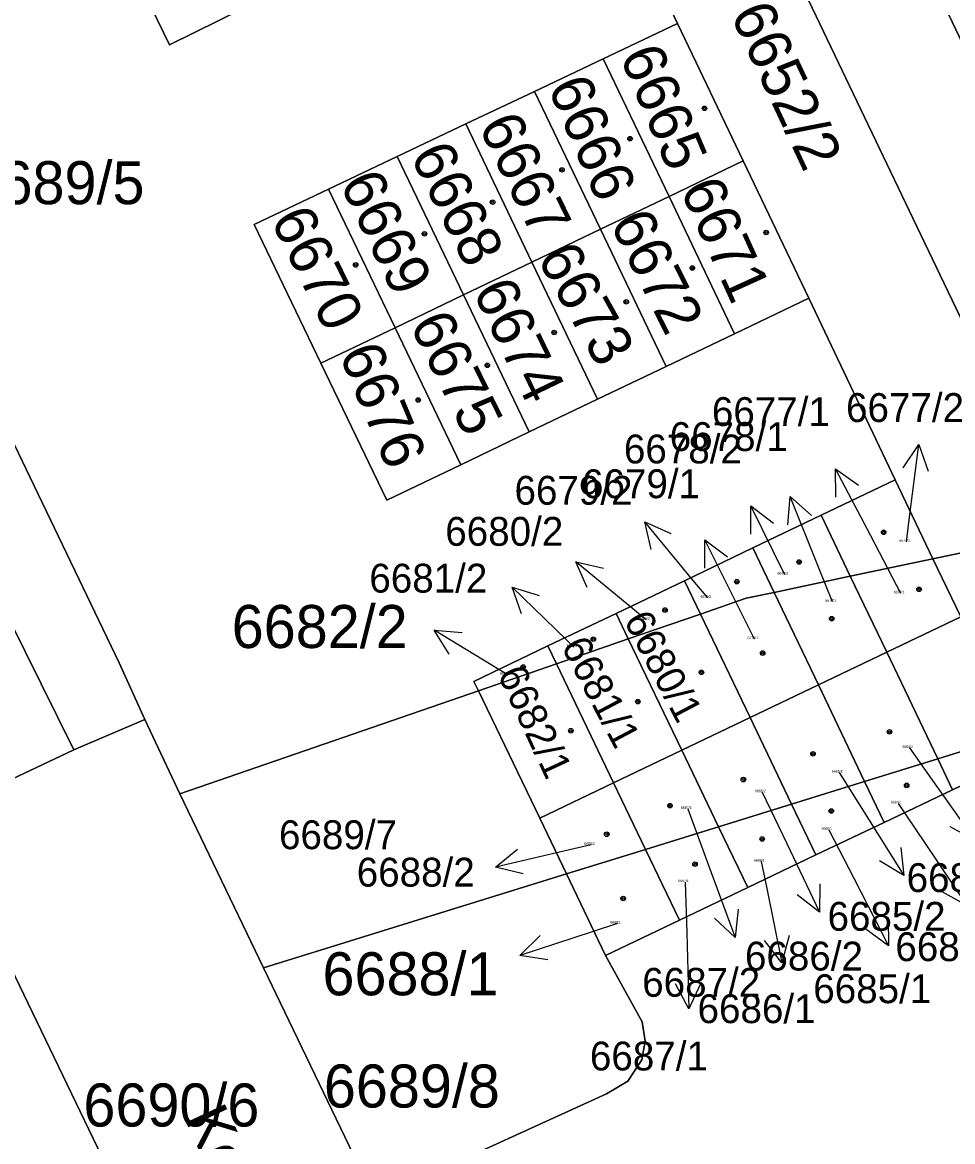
# Model space of a CAD drawing. Extents: x -596233 to -595156, y -1161235 to -1159375.
# Drawn here: x -595411.92 to -595375.17, y -1159851.02 to -1159806.78 of the extents above; entities that cross this region are included whole.
import ezdxf

# ---------------------------------------------------------------- set-up
doc = ezdxf.new("R2010")
doc.units = 0
for name, color, linetype in [('KN_KULTURY', 7, 'Continuous'), ('KN_PARC_CIS_POM', 7, 'Continuous'), ('KN_PARC_CIS_POZ', 7, 'Continuous'), ('KN_PARC_CIS_STAV', 7, 'Continuous'), ('KN_PARC_PLOCHA', 7, 'Continuous'), ('KN_ULICE', 7, 'Continuous'), ('PARC_C_SIPKA', 7, 'Continuous'), ('parcely_l', 7, 'Continuous')]:
    doc.layers.add(name, color=color, linetype=linetype)

msp = doc.modelspace()

# ---------------------------------------------------------------- linework, layer by layer
at = {"layer": 'KN_KULTURY'}
for centre, radius in [((-595384.97, -1159810.18), 0.09), ((-595384.97, -1159810.18), 0.0398), ((-595387.91, -1159811.38), 0.09), ((-595387.91, -1159811.38), 0.0398), ((-595390.6, -1159812.61), 0.09), ((-595390.6, -1159812.61), 0.0398), ((-595393.34, -1159813.89), 0.09), ((-595393.34, -1159813.89), 0.0398), ((-595396.03, -1159815.14), 0.09), ((-595382.53, -1159815.09), 0.09), ((-595382.53, -1159815.09), 0.0398), ((-595396.03, -1159815.14), 0.0398), ((-595398.75, -1159816.37), 0.09), ((-595398.75, -1159816.37), 0.0398), ((-595385.45, -1159816.49), 0.09), ((-595385.45, -1159816.49), 0.0398), ((-595388.06, -1159817.83), 0.09), ((-595388.06, -1159817.83), 0.0398), ((-595390.91, -1159819.04), 0.09), ((-595390.91, -1159819.04), 0.0398), ((-595393.55, -1159820.34), 0.09), ((-595393.55, -1159820.34), 0.0398), ((-595396.28, -1159821.71), 0.09), ((-595396.28, -1159821.71), 0.0398), ((-595377.89, -1159826.94), 0.09), ((-595377.89, -1159826.94), 0.0398), ((-595381.23, -1159828.11), 0.09), ((-595381.23, -1159828.11), 0.0398), ((-595383.69, -1159828.89), 0.09), ((-595383.69, -1159828.89), 0.0398), ((-595376.49, -1159829.19), 0.09), ((-595376.49, -1159829.19), 0.0398), ((-595386.53, -1159830.01), 0.09), ((-595386.53, -1159830.01), 0.0398), ((-595379.94, -1159830.35), 0.09), ((-595379.94, -1159830.35), 0.0398), ((-595389.36, -1159831.16), 0.09), ((-595389.36, -1159831.16), 0.0398), ((-595382.67, -1159831.71), 0.09), ((-595382.67, -1159831.71), 0.0398), ((-595392.13, -1159832.26), 0.09), ((-595392.13, -1159832.26), 0.0398), ((-595385.09, -1159832.47), 0.09), ((-595385.09, -1159832.47), 0.0398), ((-595387.6, -1159833.63), 0.09), ((-595387.6, -1159833.63), 0.0398), ((-595390.25, -1159834.78), 0.09), ((-595390.25, -1159834.78), 0.0398), ((-595377.66, -1159834.82), 0.09), ((-595377.66, -1159834.82), 0.0398), ((-595380.68, -1159835.69), 0.09), ((-595380.68, -1159835.69), 0.0398), ((-595383.43, -1159836.71), 0.09), ((-595383.43, -1159836.71), 0.0398), ((-595376.98, -1159836.94), 0.09), ((-595376.98, -1159836.94), 0.0398), ((-595386.33, -1159837.74), 0.09), ((-595386.33, -1159837.74), 0.0398), ((-595379.96, -1159837.95), 0.09), ((-595379.96, -1159837.95), 0.0398), ((-595388.83, -1159838.87), 0.09), ((-595388.83, -1159838.87), 0.0398), ((-595382.69, -1159839.06), 0.09), ((-595382.69, -1159839.06), 0.0398), ((-595385.34, -1159840.05), 0.09), ((-595385.34, -1159840.05), 0.0398), ((-595388.18, -1159841.41), 0.09), ((-595388.18, -1159841.41), 0.0398)]:
    msp.add_circle(centre, radius, dxfattribs=at)
at = {"layer": 'KN_PARC_PLOCHA'}
for points in [[(-595383.21, -1159789.91), (-595368.39, -1159821.01), (-595363.69, -1159818.68), (-595362.78, -1159820.32), (-595360.27, -1159818.64), (-595361.19, -1159817.52), (-595356.51, -1159815.35), (-595370.55, -1159785.92)], [(-595295.2, -1159797.86), (-595322.51, -1159811.03), (-595356.49, -1159827.26), (-595359.32, -1159829.69), (-595362.41, -1159832.41), (-595362.64, -1159832.65), (-595364.33, -1159833.18), (-595367.33, -1159834.14), (-595367.69, -1159833.39), (-595370.8, -1159826.9), (-595376.43, -1159815.15), (-595386.45, -1159794.19)], [(-595389.5, -1159799.55), (-595386.03, -1159806.83), (-595388.97, -1159808.22), (-595391.68, -1159809.51), (-595394.4, -1159810.8), (-595397.11, -1159812.09), (-595399.82, -1159813.38), (-595402.76, -1159814.77), (-595400.12, -1159820.25), (-595397.52, -1159825.67), (-595394.59, -1159824.27), (-595391.89, -1159822.97), (-595389.19, -1159821.68), (-595386.48, -1159820.39), (-595383.78, -1159819.09), (-595380.85, -1159817.69), (-595377.43, -1159824.86), (-595380.36, -1159826.26), (-595383.06, -1159827.55), (-595385.76, -1159828.85), (-595388.46, -1159830.14), (-595391.16, -1159831.43), (-595394.08, -1159832.83), (-595393.9, -1159833.2), (-595405.7, -1159837.27), (-595407.08, -1159834.34), (-595408.09, -1159832.1), (-595414.18, -1159819.45)], [(-595408.75, -1159802.22), (-595406.11, -1159807.67), (-595403.19, -1159806.24)]]:
    msp.add_lwpolyline(points, dxfattribs=at)
for points in [[(-595383.21, -1159789.91), (-595370.55, -1159785.92), (-595356.51, -1159815.35), (-595361.19, -1159817.52), (-595360.27, -1159818.64), (-595362.78, -1159820.32), (-595363.69, -1159818.68), (-595368.39, -1159821.01)], [(-595370.8, -1159826.9), (-595375.94, -1159827.99), (-595377.43, -1159824.86), (-595380.85, -1159817.69), (-595383.44, -1159812.26), (-595386.03, -1159806.83), (-595389.5, -1159799.55), (-595391.27, -1159795.85), (-595386.45, -1159794.19), (-595376.43, -1159815.15)], [(-595407.08, -1159834.34), (-595409.89, -1159835.53), (-595429.29, -1159796.34), (-595426.28, -1159794.82), (-595425.95, -1159794.82), (-595423.72, -1159799.65), (-595421.19, -1159805.16), (-595416.81, -1159814.04), (-595414.18, -1159819.45), (-595408.09, -1159832.1)], [(-595409.89, -1159835.53), (-595415.3, -1159838.09), (-595416.48, -1159835.64), (-595418.27, -1159831.94), (-595420.07, -1159828.21), (-595421.23, -1159825.81), (-595426.71, -1159814.46), (-595434.25, -1159798.85), (-595429.29, -1159796.34)], [(-595403.19, -1159806.24), (-595406.11, -1159807.67), (-595408.75, -1159802.22), (-595405.82, -1159800.8)], [(-595383.44, -1159812.26), (-595386.37, -1159813.66), (-595388.97, -1159808.22), (-595386.03, -1159806.83)], [(-595386.37, -1159813.66), (-595389.08, -1159814.96), (-595391.68, -1159809.51), (-595388.97, -1159808.22)], [(-595389.08, -1159814.96), (-595391.79, -1159816.26), (-595394.4, -1159810.8), (-595391.68, -1159809.51)], [(-595391.79, -1159816.26), (-595394.49, -1159817.55), (-595397.11, -1159812.09), (-595394.4, -1159810.8)], [(-595394.49, -1159817.55), (-595397.19, -1159818.85), (-595399.82, -1159813.38), (-595397.11, -1159812.09)], [(-595380.85, -1159817.69), (-595383.78, -1159819.09), (-595386.37, -1159813.66), (-595383.44, -1159812.26)], [(-595397.19, -1159818.85), (-595400.12, -1159820.25), (-595402.76, -1159814.77), (-595399.82, -1159813.38)], [(-595383.78, -1159819.09), (-595386.48, -1159820.39), (-595389.08, -1159814.96), (-595386.37, -1159813.66)], [(-595386.48, -1159820.39), (-595389.19, -1159821.68), (-595391.79, -1159816.26), (-595389.08, -1159814.96)], [(-595389.19, -1159821.68), (-595391.89, -1159822.97), (-595394.49, -1159817.55), (-595391.79, -1159816.26)], [(-595391.89, -1159822.97), (-595394.59, -1159824.27), (-595397.19, -1159818.85), (-595394.49, -1159817.55)], [(-595394.59, -1159824.27), (-595397.52, -1159825.67), (-595400.12, -1159820.25), (-595397.19, -1159818.85)], [(-595375.94, -1159827.99), (-595379.21, -1159828.67), (-595380.36, -1159826.26), (-595377.43, -1159824.86)], [(-595379.21, -1159828.67), (-595382.22, -1159829.31), (-595383.06, -1159827.55), (-595380.36, -1159826.26)], [(-595367.69, -1159833.39), (-595372.63, -1159834.92), (-595374.84, -1159830.28), (-595375.94, -1159827.99), (-595370.8, -1159826.9)], [(-595382.22, -1159829.31), (-595383.32, -1159829.54), (-595385.13, -1159830.17), (-595385.76, -1159828.85), (-595383.06, -1159827.55)], [(-595374.84, -1159830.28), (-595377.77, -1159831.68), (-595379.21, -1159828.67), (-595375.94, -1159827.99)], [(-595377.77, -1159831.68), (-595380.47, -1159832.97), (-595382.22, -1159829.31), (-595379.21, -1159828.67)], [(-595385.13, -1159830.17), (-595387.98, -1159831.15), (-595388.46, -1159830.14), (-595385.76, -1159828.85)], [(-595380.47, -1159832.97), (-595383.17, -1159834.26), (-595385.13, -1159830.17), (-595383.32, -1159829.54), (-595382.22, -1159829.31)], [(-595387.98, -1159831.15), (-595390.82, -1159832.13), (-595391.16, -1159831.43), (-595388.46, -1159830.14)], [(-595383.17, -1159834.26), (-595385.86, -1159835.55), (-595387.98, -1159831.15), (-595385.13, -1159830.17)], [(-595372.63, -1159834.92), (-595375.75, -1159835.89), (-595377.77, -1159831.68), (-595374.84, -1159830.28)], [(-595390.82, -1159832.13), (-595393.9, -1159833.2), (-595394.08, -1159832.83), (-595391.16, -1159831.43)], [(-595385.86, -1159835.55), (-595388.56, -1159836.84), (-595390.82, -1159832.13), (-595387.98, -1159831.15)], [(-595375.75, -1159835.89), (-595378.64, -1159836.79), (-595380.47, -1159832.97), (-595377.77, -1159831.68)], [(-595388.56, -1159836.84), (-595391.48, -1159838.24), (-595393.9, -1159833.2), (-595390.82, -1159832.13)], [(-595391.48, -1159838.24), (-595390.42, -1159840.44), (-595402.39, -1159844.15), (-595405.7, -1159837.27), (-595393.9, -1159833.2)], [(-595378.64, -1159836.79), (-595381.53, -1159837.68), (-595383.17, -1159834.26), (-595380.47, -1159832.97)], [(-595405.7, -1159837.27), (-595402.39, -1159844.15), (-595398.51, -1159852.22), (-595394.34, -1159860.99), (-595402.38, -1159864.87), (-595408.78, -1159851.61), (-595415.3, -1159838.09), (-595409.89, -1159835.53), (-595407.08, -1159834.34)], [(-595357.26, -1159855.18), (-595392.48, -1159864.71), (-595394.34, -1159860.99), (-595398.51, -1159852.22), (-595397.7, -1159852.69), (-595396.76, -1159852.74), (-595388.84, -1159849.13), (-595388, -1159848.63), (-595387.45, -1159847.79), (-595387.31, -1159847.05), (-595387.43, -1159846.29), (-595388.88, -1159843.66), (-595385.96, -1159842.26), (-595383.26, -1159840.97), (-595380.57, -1159839.69), (-595377.87, -1159838.4), (-595375.17, -1159837.11), (-595372.25, -1159835.71), (-595367.33, -1159834.14)], [(-595381.53, -1159837.68), (-595384.41, -1159838.58), (-595385.86, -1159835.55), (-595383.17, -1159834.26)], [(-595372.25, -1159835.71), (-595375.17, -1159837.11), (-595375.75, -1159835.89), (-595372.63, -1159834.92)], [(-595384.41, -1159838.58), (-595387.3, -1159839.47), (-595388.56, -1159836.84), (-595385.86, -1159835.55)], [(-595375.17, -1159837.11), (-595377.87, -1159838.4), (-595378.64, -1159836.79), (-595375.75, -1159835.89)], [(-595387.3, -1159839.47), (-595390.42, -1159840.44), (-595391.48, -1159838.24), (-595388.56, -1159836.84)], [(-595377.87, -1159838.4), (-595380.57, -1159839.69), (-595381.53, -1159837.68), (-595378.64, -1159836.79)], [(-595380.57, -1159839.69), (-595383.26, -1159840.97), (-595384.41, -1159838.58), (-595381.53, -1159837.68)], [(-595408.78, -1159851.61), (-595413.09, -1159853.69), (-595421.98, -1159857.99), (-595428.78, -1159844.56), (-595419.67, -1159840.19), (-595415.3, -1159838.09)], [(-595383.26, -1159840.97), (-595385.96, -1159842.26), (-595387.3, -1159839.47), (-595384.41, -1159838.58)], [(-595385.96, -1159842.26), (-595388.88, -1159843.66), (-595390.42, -1159840.44), (-595387.3, -1159839.47)], [(-595388.88, -1159843.66), (-595387.43, -1159846.29), (-595387.31, -1159847.05), (-595387.45, -1159847.79), (-595388, -1159848.63), (-595388.84, -1159849.13), (-595396.76, -1159852.74), (-595397.7, -1159852.69), (-595398.51, -1159852.22), (-595402.39, -1159844.15), (-595390.42, -1159840.44)]]:
    msp.add_lwpolyline(points, close=True, dxfattribs=at)
at = {"layer": 'PARC_C_SIPKA'}
for points in [[(-595377.1235, -1159824.3929), (-595376.5012, -1159823.464), (-595376.1315, -1159824.5191)], [(-595376.99, -1159827.31), (-595376.88, -1159826.44), (-595376.5012, -1159823.464)], [(-595379.7728, -1159825.542), (-595379.7952, -1159824.4242), (-595378.8875, -1159825.0769)], [(-595377.21, -1159829.35), (-595378.4, -1159827.08), (-595379.7952, -1159824.4242)], [(-595381.6705, -1159826.6413), (-595381.5799, -1159825.5269), (-595380.7428, -1159826.2679)], [(-595379.91, -1159829.68), (-595380.46, -1159828.31), (-595381.5799, -1159825.5269)], [(-595383.14, -1159827.0149), (-595383.1317, -1159825.8969), (-595382.2423, -1159826.5743)], [(-595381.8, -1159828.61), (-595381.81, -1159828.59), (-595383.1317, -1159825.8969)], [(-595387.0697, -1159827.6171), (-595387.3214, -1159826.5278), (-595386.2989, -1159826.9799)], [(-595384.84, -1159829.53), (-595385.41, -1159828.84), (-595387.3214, -1159826.5278)], [(-595384.9516, -1159828.3548), (-595384.9516, -1159827.2367), (-595384.0572, -1159827.9075)], [(-595382.99, -1159831.16), (-595383.61, -1159829.92), (-595384.9516, -1159827.2367)], [(-595389.5997, -1159829.1203), (-595390.0515, -1159828.0976), (-595388.9622, -1159828.3498)], [(-595387.27, -1159830.4), (-595387.74, -1159830.01), (-595390.0515, -1159828.0976)], [(-595392.203, -1159830.1552), (-595392.572, -1159829.0998), (-595391.5063, -1159829.4379)], [(-595390.13, -1159831.47), (-595390.42, -1159831.19), (-595392.572, -1159829.0998)], [(-595395.0582, -1159831.7468), (-595395.6523, -1159830.7996), (-595394.5381, -1159830.8927)], [(-595392.76, -1159832.56), (-595393.09, -1159832.36), (-595395.6523, -1159830.7996)], [(-595376.87, -1159835.46), (-595376.02, -1159836.66), (-595374.2807, -1159839.1044)], [(-595379.65, -1159836.43), (-595378.69, -1159837.96), (-595377.0972, -1159840.5022)], [(-595382.69, -1159837.21), (-595381.72, -1159839.24), (-595380.4289, -1159841.9479)], [(-595385.62, -1159837.87), (-595384.79, -1159840.13), (-595383.7585, -1159842.9471)], [(-595377.32, -1159837.65), (-595376.28, -1159839.2), (-595374.6088, -1159841.6914)], [(-595374.4531, -1159837.9997), (-595374.2807, -1159839.1044), (-595375.2679, -1159838.5795)], [(-595380.06, -1159838.69), (-595379.07, -1159840.61), (-595377.6936, -1159843.2756)], [(-595389.44, -1159839.29), (-595390.3, -1159839.49), (-595393.2201, -1159840.1775)], [(-595377.2044, -1159839.3894), (-595377.0972, -1159840.5022), (-595378.0518, -1159839.9203)], [(-595392.1322, -1159840.4351), (-595393.2201, -1159840.1775), (-595392.3614, -1159839.4617)], [(-595382.73, -1159839.95), (-595382.51, -1159841.01), (-595381.9075, -1159843.9489)], [(-595374.7506, -1159840.5824), (-595374.6088, -1159841.6914), (-595375.5811, -1159841.1395)], [(-595385.73, -1159840.76), (-595385.67, -1159842.77), (-595385.5802, -1159845.7687)], [(-595380.4079, -1159840.8301), (-595380.4289, -1159841.9479), (-595381.3106, -1159841.2605)], [(-595383.6328, -1159841.8362), (-595383.7585, -1159842.9471), (-595384.5719, -1159842.18)], [(-595388.41, -1159842.4), (-595389.41, -1159842.73), (-595392.2612, -1159843.6631)], [(-595377.7081, -1159842.1577), (-595377.6936, -1159843.2756), (-595378.5967, -1159842.6165)], [(-595391.1553, -1159843.8273), (-595392.2612, -1159843.6631), (-595391.4663, -1159842.8769)], [(-595381.6185, -1159842.8688), (-595381.9075, -1159843.9489), (-595382.5982, -1159843.0697)], [(-595385.1104, -1159844.7541), (-595385.5802, -1159845.7687), (-595386.1099, -1159844.7841)]]:
    msp.add_lwpolyline(points, dxfattribs=at)
at = {"layer": 'parcely_l'}
for points in [[(-595370.55, -1159785.92), (-595356.51, -1159815.35), (-595361.19, -1159817.52), (-595360.27, -1159818.64), (-595362.78, -1159820.32), (-595363.69, -1159818.68), (-595368.39, -1159821.01), (-595383.21, -1159789.91)], [(-595386.45, -1159794.19), (-595376.43, -1159815.15), (-595370.8, -1159826.9)], [(-595407.08, -1159834.34), (-595408.09, -1159832.1), (-595414.18, -1159819.45), (-595416.81, -1159814.04), (-595421.19, -1159805.16), (-595423.72, -1159799.65), (-595425.95, -1159794.82)], [(-595429.29, -1159796.34), (-595409.89, -1159835.53)], [(-595389.5, -1159799.55), (-595386.03, -1159806.83)], [(-595408.75, -1159802.22), (-595406.11, -1159807.67), (-595403.19, -1159806.24)], [(-595388.97, -1159808.22), (-595386.03, -1159806.83)], [(-595386.03, -1159806.83), (-595383.44, -1159812.26)], [(-595391.68, -1159809.51), (-595388.97, -1159808.22)], [(-595386.37, -1159813.66), (-595388.97, -1159808.22)], [(-595391.68, -1159809.51), (-595394.4, -1159810.8)], [(-595389.08, -1159814.96), (-595391.68, -1159809.51)], [(-595394.4, -1159810.8), (-595397.11, -1159812.09)], [(-595391.79, -1159816.26), (-595394.4, -1159810.8)], [(-595397.11, -1159812.09), (-595399.82, -1159813.38)], [(-595394.49, -1159817.55), (-595397.11, -1159812.09)], [(-595386.37, -1159813.66), (-595383.44, -1159812.26)], [(-595383.44, -1159812.26), (-595380.85, -1159817.69)], [(-595400.12, -1159820.25), (-595402.76, -1159814.77), (-595399.82, -1159813.38)], [(-595399.82, -1159813.38), (-595397.19, -1159818.85)], [(-595389.08, -1159814.96), (-595386.37, -1159813.66)], [(-595383.78, -1159819.09), (-595386.37, -1159813.66)], [(-595391.79, -1159816.26), (-595389.08, -1159814.96)], [(-595386.48, -1159820.39), (-595389.08, -1159814.96)], [(-595391.79, -1159816.26), (-595394.49, -1159817.55)], [(-595389.19, -1159821.68), (-595391.79, -1159816.26)], [(-595397.19, -1159818.85), (-595394.49, -1159817.55)], [(-595394.49, -1159817.55), (-595391.89, -1159822.97)], [(-595380.85, -1159817.69), (-595383.78, -1159819.09)], [(-595380.85, -1159817.69), (-595377.43, -1159824.86)], [(-595397.19, -1159818.85), (-595400.12, -1159820.25)], [(-595397.19, -1159818.85), (-595394.59, -1159824.27)], [(-595383.78, -1159819.09), (-595386.48, -1159820.39)], [(-595400.12, -1159820.25), (-595397.52, -1159825.67), (-595394.59, -1159824.27)], [(-595386.48, -1159820.39), (-595389.19, -1159821.68)], [(-595391.89, -1159822.97), (-595389.19, -1159821.68)], [(-595394.59, -1159824.27), (-595391.89, -1159822.97)], [(-595380.36, -1159826.26), (-595377.43, -1159824.86)], [(-595377.43, -1159824.86), (-595375.94, -1159827.99)], [(-595383.06, -1159827.55), (-595380.36, -1159826.26)], [(-595380.36, -1159826.26), (-595379.21, -1159828.67)], [(-595370.8, -1159826.9), (-595375.94, -1159827.99)], [(-595383.06, -1159827.55), (-595385.76, -1159828.85)], [(-595382.22, -1159829.31), (-595383.06, -1159827.55)], [(-595375.94, -1159827.99), (-595379.21, -1159828.67)], [(-595374.84, -1159830.28), (-595375.94, -1159827.99)], [(-595379.21, -1159828.67), (-595382.22, -1159829.31)], [(-595379.21, -1159828.67), (-595377.77, -1159831.68)], [(-595385.76, -1159828.85), (-595388.46, -1159830.14)], [(-595385.13, -1159830.17), (-595385.76, -1159828.85)], [(-595382.22, -1159829.31), (-595383.32, -1159829.54), (-595385.13, -1159830.17)], [(-595380.47, -1159832.97), (-595382.22, -1159829.31)], [(-595391.16, -1159831.43), (-595388.46, -1159830.14)], [(-595388.46, -1159830.14), (-595387.98, -1159831.15)], [(-595387.98, -1159831.15), (-595385.13, -1159830.17)], [(-595385.13, -1159830.17), (-595383.17, -1159834.26)], [(-595377.77, -1159831.68), (-595374.84, -1159830.28)], [(-595393.9, -1159833.2), (-595394.08, -1159832.83), (-595391.16, -1159831.43)], [(-595390.82, -1159832.13), (-595391.16, -1159831.43)], [(-595387.98, -1159831.15), (-595390.82, -1159832.13)], [(-595387.98, -1159831.15), (-595385.86, -1159835.55)], [(-595377.77, -1159831.68), (-595380.47, -1159832.97)], [(-595377.77, -1159831.68), (-595375.75, -1159835.89)], [(-595390.82, -1159832.13), (-595393.9, -1159833.2)], [(-595388.56, -1159836.84), (-595390.82, -1159832.13)], [(-595405.7, -1159837.27), (-595393.9, -1159833.2)], [(-595393.9, -1159833.2), (-595391.48, -1159838.24)], [(-595383.17, -1159834.26), (-595380.47, -1159832.97)], [(-595380.47, -1159832.97), (-595378.64, -1159836.79)], [(-595407.08, -1159834.34), (-595409.89, -1159835.53)], [(-595405.7, -1159837.27), (-595407.08, -1159834.34)], [(-595385.86, -1159835.55), (-595383.17, -1159834.26)], [(-595381.53, -1159837.68), (-595383.17, -1159834.26)], [(-595375.75, -1159835.89), (-595372.63, -1159834.92)], [(-595409.89, -1159835.53), (-595415.3, -1159838.09)], [(-595388.56, -1159836.84), (-595385.86, -1159835.55)], [(-595385.86, -1159835.55), (-595384.41, -1159838.58)], [(-595372.25, -1159835.71), (-595375.17, -1159837.11)], [(-595375.75, -1159835.89), (-595378.64, -1159836.79)], [(-595375.17, -1159837.11), (-595375.75, -1159835.89)], [(-595391.48, -1159838.24), (-595388.56, -1159836.84)], [(-595387.3, -1159839.47), (-595388.56, -1159836.84)], [(-595381.53, -1159837.68), (-595378.64, -1159836.79)], [(-595378.64, -1159836.79), (-595377.87, -1159838.4)], [(-595375.17, -1159837.11), (-595377.87, -1159838.4)], [(-595402.39, -1159844.15), (-595405.7, -1159837.27)], [(-595384.41, -1159838.58), (-595381.53, -1159837.68)], [(-595381.53, -1159837.68), (-595380.57, -1159839.69)], [(-595408.78, -1159851.61), (-595415.3, -1159838.09)], [(-595391.48, -1159838.24), (-595390.42, -1159840.44)], [(-595377.87, -1159838.4), (-595380.57, -1159839.69)], [(-595384.41, -1159838.58), (-595387.3, -1159839.47)], [(-595383.26, -1159840.97), (-595384.41, -1159838.58)], [(-595387.3, -1159839.47), (-595390.42, -1159840.44)], [(-595385.96, -1159842.26), (-595387.3, -1159839.47)], [(-595380.57, -1159839.69), (-595383.26, -1159840.97)], [(-595390.42, -1159840.44), (-595402.39, -1159844.15)], [(-595390.42, -1159840.44), (-595388.88, -1159843.66)], [(-595383.26, -1159840.97), (-595385.96, -1159842.26)], [(-595385.96, -1159842.26), (-595388.88, -1159843.66)], [(-595388.88, -1159843.66), (-595387.43, -1159846.29), (-595387.31, -1159847.05), (-595387.45, -1159847.79), (-595388, -1159848.63), (-595388.84, -1159849.13), (-595396.76, -1159852.74), (-595397.7, -1159852.69), (-595398.51, -1159852.22)], [(-595398.51, -1159852.22), (-595402.39, -1159844.15)]]:
    msp.add_lwpolyline(points, dxfattribs=at)

# ---------------------------------------------------------------- texts
at = {"layer": 'KN_PARC_CIS_POM'}
for s, p in [('6677/2', (-595377.2733, -1159827.31)), ('6678/2', (-595382.0833, -1159828.61)), ('6679/2', (-595385.1233, -1159829.53)), ('6678/1', (-595380.1933, -1159829.68)), ('6677/1', (-595377.4933, -1159829.35)), ('6680/2', (-595387.5533, -1159830.4)), ('6681/2', (-595390.4133, -1159831.47)), ('6679/1', (-595383.2733, -1159831.16)), ('6682/2', (-595393.0433, -1159832.56)), ('6684/2', (-595377.1533, -1159835.46)), ('6685/2', (-595379.9333, -1159836.43)), ('6686/2', (-595382.9733, -1159837.21)), ('6684/1', (-595377.6033, -1159837.65)), ('6687/2', (-595385.9033, -1159837.87)), ('6685/1', (-595380.3433, -1159838.69)), ('6688/2', (-595389.7233, -1159839.29)), ('6686/1', (-595383.0133, -1159839.95)), ('6687/1', (-595386.0133, -1159840.76)), ('6688/1', (-595388.6933, -1159842.4))]:
    msp.add_text(s, height=0.1, dxfattribs=at).set_placement(p)
at = {"layer": 'KN_PARC_CIS_POZ'}
msp.add_text('6652/2', height=1.7, rotation=295.11191, dxfattribs=at).set_placement((-595383.9641, -1159806.4686))
for s, height, p in [('6689/5', 1.7, (-595414.0466, -1159813.97)), ('6689/7', 1.14, (-595401.78, -1159839.46)), ('6689/8', 1.7, (-595400.0066, -1159849.67)), ('6690/6', 1.7, (-595409.5066, -1159850.42))]:
    msp.add_text(s, height=height, dxfattribs=at).set_placement(p)
at = {"layer": 'KN_PARC_CIS_STAV'}
for s, height, rotation, p in [('6665', 1.7, 292.96811, (-595388.3362, -1159808.1104)), ('6666', 1.7, 293.45739, (-595391.1806, -1159809.3409)), ('6667', 1.7, 296.02001, (-595393.9172, -1159810.8793)), ('6668', 1.7, 296.66393, (-595396.6186, -1159812.0548)), ('6669', 1.7, 295.81622, (-595399.3973, -1159813.1544)), ('6671', 1.7, 294.43994, (-595385.9495, -1159813.3926)), ('6670', 1.7, 296.35886, (-595402.1338, -1159814.5874)), ('6672', 1.7, 296.60967, (-595388.726, -1159814.7235)), ('6673', 1.7, 299.20912, (-595391.6109, -1159816.0897)), ('6674', 1.7, 295.69682, (-595394.1414, -1159817.4116)), ('6675', 1.7, 296.42276, (-595396.6369, -1159818.7289)), ('6676', 1.7, 292.72523, (-595399.424, -1159819.8853)), ('6680/1', 1.14, 297.61957, (-595388.1774, -1159830.4181)), ('6681/1', 1.14, 297.85084, (-595390.6489, -1159831.4442)), ('6682/1', 1.14, 294.89128, (-595393.1595, -1159832.5401))]:
    msp.add_text(s, height=height, rotation=rotation, dxfattribs=at).set_placement(p)
for s, height, p in [('6677/1', 1.14, (-595384.6769, -1159822.7366)), ('6677/2', 1.14, (-595379.3761, -1159822.5773)), ('6678/1', 1.14, (-595386.3424, -1159823.7246)), ('6678/2', 1.14, (-595388.152, -1159824.2143)), ('6679/2', 1.14, (-595392.4748, -1159825.8465)), ('6679/1', 1.14, (-595389.8079, -1159825.5883)), ('6680/2', 1.14, (-595395.21, -1159827.47)), ('6681/2', 1.14, (-595398.21, -1159829.32)), ('6682/2', 1.7, (-595403.6466, -1159831.51)), ('6688/2', 1.14, (-595398.7077, -1159840.9386)), ('6684/2', 1.14, (-595376.9818, -1159841.1542)), ('6685/2', 1.14, (-595380.106, -1159842.6837)), ('6684/1', 1.14, (-595377.4261, -1159843.8838)), ('6686/2', 1.14, (-595383.3692, -1159844.2554)), ('6688/1', 1.7, (-595400.0611, -1159845.2346)), ('6687/2', 1.14, (-595387.429, -1159845.293)), ('6685/1', 1.14, (-595380.6704, -1159845.5452)), ('6686/1', 1.14, (-595385.2422, -1159846.3346)), ('6687/1', 1.14, (-595389.4952, -1159848.2047))]:
    msp.add_text(s, height=height, dxfattribs=at).set_placement(p)
at = {"layer": 'KN_ULICE'}
msp.add_text('Komprdova', height=1.7, rotation=294.92694, dxfattribs=at).set_placement((-595405.5347, -1159850.0896))

doc.saveas('drawing.dxf')
